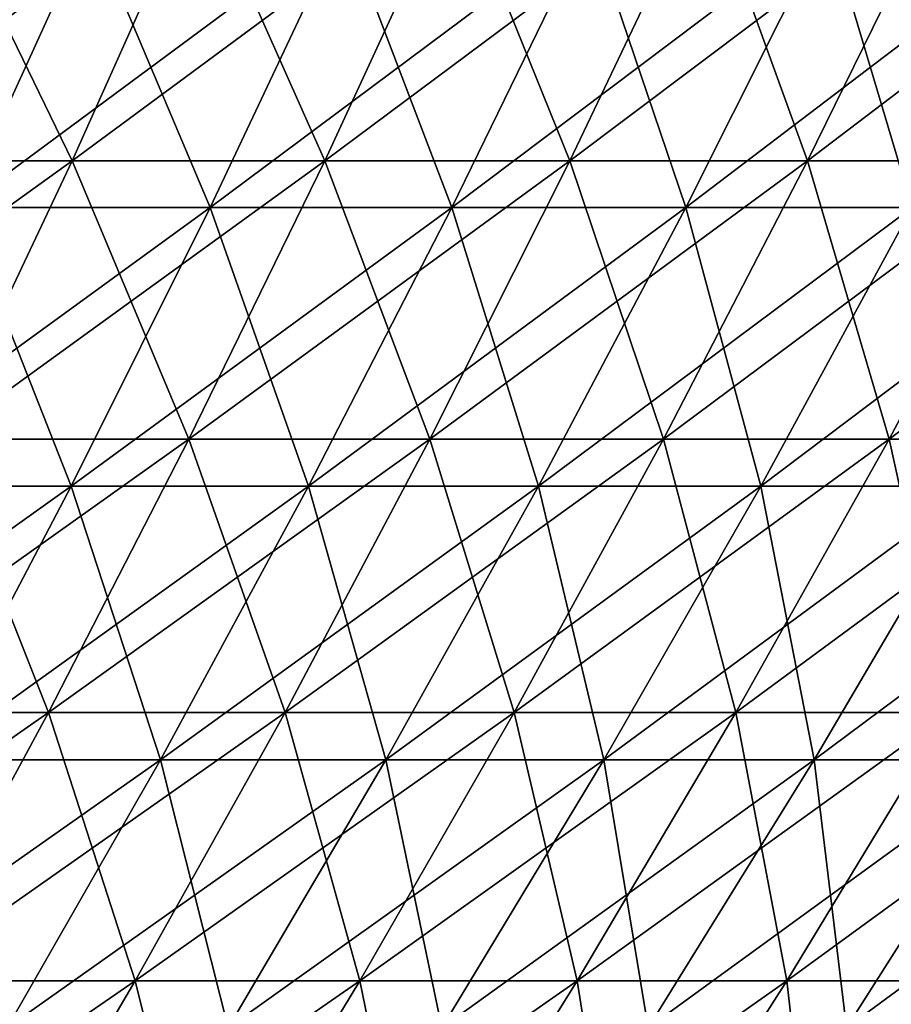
# Model space of a CAD drawing. Header units: millimetres. Extents: x -250 to 250, y 3898 to 4150.
# Tile 518 of 558: x 138 to 154, y 3994 to 4012. Entities that reach past the tile are written whole.
import ezdxf

# ---------------------------------------------------------------- set-up
doc = ezdxf.new("R2010")
doc.units = ezdxf.units.MM
doc.header["$LTSCALE"] = 5.599365
for name, color, linetype in [('2', 7, 'CONTINUOUS'), ('3', 7, 'CONTINUOUS'), ('4', 7, 'CONTINUOUS'), ('5', 7, 'CONTINUOUS')]:
    doc.layers.add(name, color=color, linetype=linetype)

msp = doc.modelspace()

# ---------------------------------------------------------------- linework, layer by layer
at = {"layer": '2', "color": 251, "linetype": 'Continuous', "true_color": 0x504f50}
for points in [[(139.143, 4009.137, -152.633), (134.377, 4009.137, -156.845), (141.467, 4014.332, -155.181), (139.143, 4009.137, -152.633)], [(141.467, 4014.332, -155.181), (134.377, 4009.137, -156.845), (136.621, 4014.332, -159.464), (141.467, 4014.332, -155.181)], [(143.778, 4009.137, -148.276), (139.143, 4009.137, -152.633), (146.178, 4014.332, -150.751), (143.778, 4009.137, -148.276)], [(146.178, 4014.332, -150.751), (139.143, 4009.137, -152.633), (141.467, 4014.332, -155.181), (146.178, 4014.332, -150.751)], [(148.276, 4009.137, -143.778), (143.778, 4009.137, -148.276), (150.751, 4014.332, -146.178), (148.276, 4009.137, -143.778)], [(150.751, 4014.332, -146.178), (143.778, 4009.137, -148.276), (146.178, 4014.332, -150.751), (150.751, 4014.332, -146.178)], [(152.633, 4009.137, -139.143), (148.276, 4009.137, -143.778), (155.181, 4014.332, -141.467), (152.633, 4009.137, -139.143)], [(155.181, 4014.332, -141.467), (148.276, 4009.137, -143.778), (150.751, 4014.332, -146.178), (155.181, 4014.332, -141.467)], [(156.845, 4009.137, -134.377), (152.633, 4009.137, -139.143), (159.464, 4014.332, -136.621), (156.845, 4009.137, -134.377)], [(159.464, 4014.332, -136.621), (152.633, 4009.137, -139.143), (155.181, 4014.332, -141.467), (159.464, 4014.332, -136.621)], [(136.733, 4004.03, -149.989), (132.05, 4004.03, -154.129), (139.143, 4009.137, -152.633), (136.733, 4004.03, -149.989)], [(139.143, 4009.137, -152.633), (132.05, 4004.03, -154.129), (134.377, 4009.137, -156.845), (139.143, 4009.137, -152.633)], [(141.287, 4004.03, -145.708), (136.733, 4004.03, -149.989), (143.778, 4009.137, -148.276), (141.287, 4004.03, -145.708)], [(143.778, 4009.137, -148.276), (136.733, 4004.03, -149.989), (139.143, 4009.137, -152.633), (143.778, 4009.137, -148.276)], [(145.708, 4004.03, -141.287), (141.287, 4004.03, -145.708), (148.276, 4009.137, -143.778), (145.708, 4004.03, -141.287)], [(148.276, 4009.137, -143.778), (141.287, 4004.03, -145.708), (143.778, 4009.137, -148.276), (148.276, 4009.137, -143.778)], [(149.989, 4004.03, -136.733), (145.708, 4004.03, -141.287), (152.633, 4009.137, -139.143), (149.989, 4004.03, -136.733)], [(152.633, 4009.137, -139.143), (145.708, 4004.03, -141.287), (148.276, 4009.137, -143.778), (152.633, 4009.137, -139.143)], [(154.129, 4004.03, -132.05), (149.989, 4004.03, -136.733), (156.845, 4009.137, -134.377), (154.129, 4004.03, -132.05)], [(156.845, 4009.137, -134.377), (149.989, 4004.03, -136.733), (152.633, 4009.137, -139.143), (156.845, 4009.137, -134.377)], [(158.122, 4004.03, -127.241), (154.129, 4004.03, -132.05), (160.909, 4009.137, -129.483), (158.122, 4004.03, -127.241)], [(160.909, 4009.137, -129.483), (154.129, 4004.03, -132.05), (156.845, 4009.137, -134.377), (160.909, 4009.137, -129.483)], [(138.709, 3999.014, -143.049), (134.238, 3999.014, -147.253), (141.287, 4004.03, -145.708), (138.709, 3999.014, -143.049)], [(141.287, 4004.03, -145.708), (134.238, 3999.014, -147.253), (136.733, 4004.03, -149.989), (141.287, 4004.03, -145.708)], [(143.049, 3999.014, -138.709), (138.709, 3999.014, -143.049), (145.708, 4004.03, -141.287), (143.049, 3999.014, -138.709)], [(145.708, 4004.03, -141.287), (138.709, 3999.014, -143.049), (141.287, 4004.03, -145.708), (145.708, 4004.03, -141.287)], [(147.253, 3999.014, -134.238), (143.049, 3999.014, -138.709), (149.989, 4004.03, -136.733), (147.253, 3999.014, -134.238)], [(149.989, 4004.03, -136.733), (143.049, 3999.014, -138.709), (145.708, 4004.03, -141.287), (149.989, 4004.03, -136.733)], [(151.317, 3999.014, -129.64), (147.253, 3999.014, -134.238), (154.129, 4004.03, -132.05), (151.317, 3999.014, -129.64)], [(154.129, 4004.03, -132.05), (147.253, 3999.014, -134.238), (149.989, 4004.03, -136.733), (154.129, 4004.03, -132.05)], [(155.237, 3999.014, -124.919), (151.317, 3999.014, -129.64), (158.122, 4004.03, -127.241), (155.237, 3999.014, -124.919)], [(158.122, 4004.03, -127.241), (151.317, 3999.014, -129.64), (154.129, 4004.03, -132.05), (158.122, 4004.03, -127.241)], [(136.045, 3994.092, -140.301), (131.66, 3994.092, -144.424), (138.709, 3999.014, -143.049), (136.045, 3994.092, -140.301)], [(138.709, 3999.014, -143.049), (131.66, 3994.092, -144.424), (134.238, 3999.014, -147.253), (138.709, 3999.014, -143.049)], [(140.301, 3994.092, -136.045), (136.045, 3994.092, -140.301), (143.049, 3999.014, -138.709), (140.301, 3994.092, -136.045)], [(143.049, 3999.014, -138.709), (136.045, 3994.092, -140.301), (138.709, 3999.014, -143.049), (143.049, 3999.014, -138.709)], [(144.424, 3994.092, -131.66), (140.301, 3994.092, -136.045), (147.253, 3999.014, -134.238), (144.424, 3994.092, -131.66)], [(147.253, 3999.014, -134.238), (140.301, 3994.092, -136.045), (143.049, 3999.014, -138.709), (147.253, 3999.014, -134.238)], [(148.41, 3994.092, -127.15), (144.424, 3994.092, -131.66), (151.317, 3999.014, -129.64), (148.41, 3994.092, -127.15)], [(151.317, 3999.014, -129.64), (144.424, 3994.092, -131.66), (147.253, 3999.014, -134.238), (151.317, 3999.014, -129.64)], [(152.255, 3994.092, -122.519), (148.41, 3994.092, -127.15), (155.237, 3999.014, -124.919), (152.255, 3994.092, -122.519)], [(155.237, 3999.014, -124.919), (148.41, 3994.092, -127.15), (151.317, 3999.014, -129.64), (155.237, 3999.014, -124.919)], [(155.956, 3994.092, -117.773), (152.255, 3994.092, -122.519), (159.01, 3999.014, -120.079), (155.956, 3994.092, -117.773)], [(159.01, 3999.014, -120.079), (152.255, 3994.092, -122.519), (155.237, 3999.014, -124.919), (159.01, 3999.014, -120.079)], [(137.466, 3989.267, -133.296), (133.296, 3989.267, -137.466), (140.301, 3994.092, -136.045), (137.466, 3989.267, -133.296)], [(140.301, 3994.092, -136.045), (133.296, 3989.267, -137.466), (136.045, 3994.092, -140.301), (140.301, 3994.092, -136.045)], [(141.506, 3989.267, -129), (137.466, 3989.267, -133.296), (144.424, 3994.092, -131.66), (141.506, 3989.267, -129)], [(144.424, 3994.092, -131.66), (137.466, 3989.267, -133.296), (140.301, 3994.092, -136.045), (144.424, 3994.092, -131.66)], [(145.411, 3989.267, -124.581), (141.506, 3989.267, -129), (148.41, 3994.092, -127.15), (145.411, 3989.267, -124.581)], [(148.41, 3994.092, -127.15), (141.506, 3989.267, -129), (144.424, 3994.092, -131.66), (148.41, 3994.092, -127.15)], [(149.179, 3989.267, -120.044), (145.411, 3989.267, -124.581), (152.255, 3994.092, -122.519), (149.179, 3989.267, -120.044)], [(152.255, 3994.092, -122.519), (145.411, 3989.267, -124.581), (148.41, 3994.092, -127.15), (152.255, 3994.092, -122.519)], [(152.805, 3989.267, -115.393), (149.179, 3989.267, -120.044), (155.956, 3994.092, -117.773), (152.805, 3989.267, -115.393)], [(155.956, 3994.092, -117.773), (149.179, 3989.267, -120.044), (152.255, 3994.092, -122.519), (155.956, 3994.092, -117.773)], [(156.286, 3989.267, -110.632), (152.805, 3989.267, -115.393), (159.509, 3994.092, -112.914), (156.286, 3989.267, -110.632)], [(159.509, 3994.092, -112.914), (152.805, 3989.267, -115.393), (155.956, 3994.092, -117.773), (159.509, 3994.092, -112.914)]]:
    msp.add_3dface(points, dxfattribs=at)
at = {"layer": '3', "color": 251, "linetype": 'Continuous', "true_color": 0x504f50}
for points in [[(134.377, 4009.137, 156.845), (139.143, 4009.137, 152.633), (136.621, 4014.332, 159.464), (134.377, 4009.137, 156.845)], [(136.621, 4014.332, 159.464), (139.143, 4009.137, 152.633), (141.467, 4014.332, 155.181), (136.621, 4014.332, 159.464)], [(139.143, 4009.137, 152.633), (143.778, 4009.137, 148.276), (141.467, 4014.332, 155.181), (139.143, 4009.137, 152.633)], [(141.467, 4014.332, 155.181), (143.778, 4009.137, 148.276), (146.178, 4014.332, 150.751), (141.467, 4014.332, 155.181)], [(143.778, 4009.137, 148.276), (148.276, 4009.137, 143.778), (146.178, 4014.332, 150.751), (143.778, 4009.137, 148.276)], [(146.178, 4014.332, 150.751), (148.276, 4009.137, 143.778), (150.751, 4014.332, 146.178), (146.178, 4014.332, 150.751)], [(148.276, 4009.137, 143.778), (152.633, 4009.137, 139.143), (150.751, 4014.332, 146.178), (148.276, 4009.137, 143.778)], [(150.751, 4014.332, 146.178), (152.633, 4009.137, 139.143), (155.181, 4014.332, 141.467), (150.751, 4014.332, 146.178)], [(152.633, 4009.137, 139.143), (156.845, 4009.137, 134.377), (155.181, 4014.332, 141.467), (152.633, 4009.137, 139.143)], [(134.377, 4009.137, 156.845), (136.733, 4004.03, 149.989), (139.143, 4009.137, 152.633), (134.377, 4009.137, 156.845)], [(136.733, 4004.03, 149.989), (141.287, 4004.03, 145.708), (139.143, 4009.137, 152.633), (136.733, 4004.03, 149.989)], [(139.143, 4009.137, 152.633), (141.287, 4004.03, 145.708), (143.778, 4009.137, 148.276), (139.143, 4009.137, 152.633)], [(141.287, 4004.03, 145.708), (145.708, 4004.03, 141.287), (143.778, 4009.137, 148.276), (141.287, 4004.03, 145.708)], [(143.778, 4009.137, 148.276), (145.708, 4004.03, 141.287), (148.276, 4009.137, 143.778), (143.778, 4009.137, 148.276)], [(145.708, 4004.03, 141.287), (149.989, 4004.03, 136.733), (148.276, 4009.137, 143.778), (145.708, 4004.03, 141.287)], [(148.276, 4009.137, 143.778), (149.989, 4004.03, 136.733), (152.633, 4009.137, 139.143), (148.276, 4009.137, 143.778)], [(149.989, 4004.03, 136.733), (154.129, 4004.03, 132.05), (152.633, 4009.137, 139.143), (149.989, 4004.03, 136.733)], [(152.633, 4009.137, 139.143), (154.129, 4004.03, 132.05), (156.845, 4009.137, 134.377), (152.633, 4009.137, 139.143)], [(154.129, 4004.03, 132.05), (158.122, 4004.03, 127.241), (156.845, 4009.137, 134.377), (154.129, 4004.03, 132.05)], [(134.238, 3999.014, 147.253), (138.709, 3999.014, 143.049), (136.733, 4004.03, 149.989), (134.238, 3999.014, 147.253)], [(136.733, 4004.03, 149.989), (138.709, 3999.014, 143.049), (141.287, 4004.03, 145.708), (136.733, 4004.03, 149.989)], [(138.709, 3999.014, 143.049), (143.049, 3999.014, 138.709), (141.287, 4004.03, 145.708), (138.709, 3999.014, 143.049)], [(141.287, 4004.03, 145.708), (143.049, 3999.014, 138.709), (145.708, 4004.03, 141.287), (141.287, 4004.03, 145.708)], [(143.049, 3999.014, 138.709), (147.253, 3999.014, 134.238), (145.708, 4004.03, 141.287), (143.049, 3999.014, 138.709)], [(145.708, 4004.03, 141.287), (147.253, 3999.014, 134.238), (149.989, 4004.03, 136.733), (145.708, 4004.03, 141.287)], [(147.253, 3999.014, 134.238), (151.317, 3999.014, 129.64), (149.989, 4004.03, 136.733), (147.253, 3999.014, 134.238)], [(149.989, 4004.03, 136.733), (151.317, 3999.014, 129.64), (154.129, 4004.03, 132.05), (149.989, 4004.03, 136.733)], [(151.317, 3999.014, 129.64), (155.237, 3999.014, 124.919), (154.129, 4004.03, 132.05), (151.317, 3999.014, 129.64)], [(154.129, 4004.03, 132.05), (155.237, 3999.014, 124.919), (158.122, 4004.03, 127.241), (154.129, 4004.03, 132.05)], [(134.238, 3999.014, 147.253), (136.045, 3994.092, 140.301), (138.709, 3999.014, 143.049), (134.238, 3999.014, 147.253)], [(136.045, 3994.092, 140.301), (140.301, 3994.092, 136.045), (138.709, 3999.014, 143.049), (136.045, 3994.092, 140.301)], [(138.709, 3999.014, 143.049), (140.301, 3994.092, 136.045), (143.049, 3999.014, 138.709), (138.709, 3999.014, 143.049)], [(140.301, 3994.092, 136.045), (144.424, 3994.092, 131.66), (143.049, 3999.014, 138.709), (140.301, 3994.092, 136.045)], [(143.049, 3999.014, 138.709), (144.424, 3994.092, 131.66), (147.253, 3999.014, 134.238), (143.049, 3999.014, 138.709)], [(144.424, 3994.092, 131.66), (148.41, 3994.092, 127.15), (147.253, 3999.014, 134.238), (144.424, 3994.092, 131.66)], [(147.253, 3999.014, 134.238), (148.41, 3994.092, 127.15), (151.317, 3999.014, 129.64), (147.253, 3999.014, 134.238)], [(148.41, 3994.092, 127.15), (152.255, 3994.092, 122.519), (151.317, 3999.014, 129.64), (148.41, 3994.092, 127.15)], [(151.317, 3999.014, 129.64), (152.255, 3994.092, 122.519), (155.237, 3999.014, 124.919), (151.317, 3999.014, 129.64)], [(152.255, 3994.092, 122.519), (155.956, 3994.092, 117.773), (155.237, 3999.014, 124.919), (152.255, 3994.092, 122.519)], [(136.045, 3994.092, 140.301), (137.466, 3989.267, 133.296), (140.301, 3994.092, 136.045), (136.045, 3994.092, 140.301)], [(137.466, 3989.267, 133.296), (141.506, 3989.267, 129), (140.301, 3994.092, 136.045), (137.466, 3989.267, 133.296)], [(140.301, 3994.092, 136.045), (141.506, 3989.267, 129), (144.424, 3994.092, 131.66), (140.301, 3994.092, 136.045)], [(141.506, 3989.267, 129), (145.411, 3989.267, 124.581), (144.424, 3994.092, 131.66), (141.506, 3989.267, 129)], [(144.424, 3994.092, 131.66), (145.411, 3989.267, 124.581), (148.41, 3994.092, 127.15), (144.424, 3994.092, 131.66)], [(145.411, 3989.267, 124.581), (149.179, 3989.267, 120.044), (148.41, 3994.092, 127.15), (145.411, 3989.267, 124.581)], [(148.41, 3994.092, 127.15), (149.179, 3989.267, 120.044), (152.255, 3994.092, 122.519), (148.41, 3994.092, 127.15)], [(149.179, 3989.267, 120.044), (152.805, 3989.267, 115.393), (152.255, 3994.092, 122.519), (149.179, 3989.267, 120.044)], [(152.255, 3994.092, 122.519), (152.805, 3989.267, 115.393), (155.956, 3994.092, 117.773), (152.255, 3994.092, 122.519)], [(152.805, 3989.267, 115.393), (156.286, 3989.267, 110.632), (155.956, 3994.092, 117.773), (152.805, 3989.267, 115.393)]]:
    msp.add_3dface(points, dxfattribs=at)
at = {"layer": '4', "color": 155, "linetype": 'Continuous', "true_color": 0x4a708c}
for points in [[(137.108, 4008.277, 150.4), (132.411, 4008.277, 154.551), (139.483, 4013.481, 153.006), (137.108, 4008.277, 150.4)], [(139.483, 4013.481, 153.006), (132.411, 4008.277, 154.551), (134.705, 4013.481, 157.229), (139.483, 4013.481, 153.006)], [(141.674, 4008.277, 146.106), (137.108, 4008.277, 150.4), (144.129, 4013.481, 148.638), (141.674, 4008.277, 146.106)], [(144.129, 4013.481, 148.638), (137.108, 4008.277, 150.4), (139.483, 4013.481, 153.006), (144.129, 4013.481, 148.638)], [(146.106, 4008.277, 141.674), (141.674, 4008.277, 146.106), (148.638, 4013.481, 144.129), (146.106, 4008.277, 141.674)], [(148.638, 4013.481, 144.129), (141.674, 4008.277, 146.106), (144.129, 4013.481, 148.638), (148.638, 4013.481, 144.129)], [(150.4, 4008.277, 137.108), (146.106, 4008.277, 141.674), (153.006, 4013.481, 139.483), (150.4, 4008.277, 137.108)], [(153.006, 4013.481, 139.483), (146.106, 4008.277, 141.674), (148.638, 4013.481, 144.129), (153.006, 4013.481, 139.483)], [(154.551, 4008.277, 132.411), (150.4, 4008.277, 137.108), (157.229, 4013.481, 134.705), (154.551, 4008.277, 132.411)], [(157.229, 4013.481, 134.705), (150.4, 4008.277, 137.108), (153.006, 4013.481, 139.483), (157.229, 4013.481, 134.705)], [(139.128, 4003.165, 143.481), (134.644, 4003.165, 147.697), (141.674, 4008.277, 146.106), (139.128, 4003.165, 143.481)], [(141.674, 4008.277, 146.106), (134.644, 4003.165, 147.697), (137.108, 4008.277, 150.4), (141.674, 4008.277, 146.106)], [(143.481, 4003.165, 139.128), (139.128, 4003.165, 143.481), (146.106, 4008.277, 141.674), (143.481, 4003.165, 139.128)], [(146.106, 4008.277, 141.674), (139.128, 4003.165, 143.481), (141.674, 4008.277, 146.106), (146.106, 4008.277, 141.674)], [(147.697, 4003.165, 134.644), (143.481, 4003.165, 139.128), (150.4, 4008.277, 137.108), (147.697, 4003.165, 134.644)], [(150.4, 4008.277, 137.108), (143.481, 4003.165, 139.128), (146.106, 4008.277, 141.674), (150.4, 4008.277, 137.108)], [(151.774, 4003.165, 130.032), (147.697, 4003.165, 134.644), (154.551, 4008.277, 132.411), (151.774, 4003.165, 130.032)], [(154.551, 4008.277, 132.411), (147.697, 4003.165, 134.644), (150.4, 4008.277, 137.108), (154.551, 4008.277, 132.411)], [(155.706, 4003.165, 125.296), (151.774, 4003.165, 130.032), (158.555, 4008.277, 127.589), (155.706, 4003.165, 125.296)], [(158.555, 4008.277, 127.589), (151.774, 4003.165, 130.032), (154.551, 4008.277, 132.411), (158.555, 4008.277, 127.589)], [(136.493, 3998.147, 140.763), (132.094, 3998.147, 144.9), (139.128, 4003.165, 143.481), (136.493, 3998.147, 140.763)], [(139.128, 4003.165, 143.481), (132.094, 3998.147, 144.9), (134.644, 4003.165, 147.697), (139.128, 4003.165, 143.481)], [(140.763, 3998.147, 136.493), (136.493, 3998.147, 140.763), (143.481, 4003.165, 139.128), (140.763, 3998.147, 136.493)], [(143.481, 4003.165, 139.128), (136.493, 3998.147, 140.763), (139.128, 4003.165, 143.481), (143.481, 4003.165, 139.128)], [(144.9, 3998.147, 132.094), (140.763, 3998.147, 136.493), (147.697, 4003.165, 134.644), (144.9, 3998.147, 132.094)], [(147.697, 4003.165, 134.644), (140.763, 3998.147, 136.493), (143.481, 4003.165, 139.128), (147.697, 4003.165, 134.644)], [(148.899, 3998.147, 127.569), (144.9, 3998.147, 132.094), (151.774, 4003.165, 130.032), (148.899, 3998.147, 127.569)], [(151.774, 4003.165, 130.032), (144.9, 3998.147, 132.094), (147.697, 4003.165, 134.644), (151.774, 4003.165, 130.032)], [(152.757, 3998.147, 122.923), (148.899, 3998.147, 127.569), (155.706, 4003.165, 125.296), (152.757, 3998.147, 122.923)], [(155.706, 4003.165, 125.296), (148.899, 3998.147, 127.569), (151.774, 4003.165, 130.032), (155.706, 4003.165, 125.296)], [(156.47, 3998.147, 118.16), (152.757, 3998.147, 122.923), (159.491, 4003.165, 120.442), (156.47, 3998.147, 118.16)], [(159.491, 4003.165, 120.442), (152.757, 3998.147, 122.923), (155.706, 4003.165, 125.296), (159.491, 4003.165, 120.442)], [(137.955, 3993.226, 133.77), (133.77, 3993.226, 137.955), (140.763, 3998.147, 136.493), (137.955, 3993.226, 133.77)], [(140.763, 3998.147, 136.493), (133.77, 3993.226, 137.955), (136.493, 3998.147, 140.763), (140.763, 3998.147, 136.493)], [(142.009, 3993.226, 129.458), (137.955, 3993.226, 133.77), (144.9, 3998.147, 132.094), (142.009, 3993.226, 129.458)], [(144.9, 3998.147, 132.094), (137.955, 3993.226, 133.77), (140.763, 3998.147, 136.493), (144.9, 3998.147, 132.094)], [(145.928, 3993.226, 125.024), (142.009, 3993.226, 129.458), (148.899, 3998.147, 127.569), (145.928, 3993.226, 125.024)], [(148.899, 3998.147, 127.569), (142.009, 3993.226, 129.458), (144.9, 3998.147, 132.094), (148.899, 3998.147, 127.569)], [(149.709, 3993.226, 120.471), (145.928, 3993.226, 125.024), (152.757, 3998.147, 122.923), (149.709, 3993.226, 120.471)], [(152.757, 3998.147, 122.923), (145.928, 3993.226, 125.024), (148.899, 3998.147, 127.569), (152.757, 3998.147, 122.923)], [(153.348, 3993.226, 115.803), (149.709, 3993.226, 120.471), (156.47, 3998.147, 118.16), (153.348, 3993.226, 115.803)], [(156.47, 3998.147, 118.16), (149.709, 3993.226, 120.471), (152.757, 3998.147, 122.923), (156.47, 3998.147, 118.16)], [(156.842, 3993.226, 111.026), (153.348, 3993.226, 115.803), (160.034, 3998.147, 113.286), (156.842, 3993.226, 111.026)], [(160.034, 3998.147, 113.286), (153.348, 3993.226, 115.803), (156.47, 3998.147, 118.16), (160.034, 3998.147, 113.286)]]:
    msp.add_3dface(points, dxfattribs=at)
at = {"layer": '5', "color": 155, "linetype": 'Continuous', "true_color": 0x4a708c}
for points in [[(134.705, 4013.481, -157.229), (137.108, 4008.277, -150.4), (139.483, 4013.481, -153.006), (134.705, 4013.481, -157.229)], [(137.108, 4008.277, -150.4), (141.674, 4008.277, -146.106), (139.483, 4013.481, -153.006), (137.108, 4008.277, -150.4)], [(139.483, 4013.481, -153.006), (141.674, 4008.277, -146.106), (144.129, 4013.481, -148.638), (139.483, 4013.481, -153.006)], [(141.674, 4008.277, -146.106), (146.106, 4008.277, -141.674), (144.129, 4013.481, -148.638), (141.674, 4008.277, -146.106)], [(144.129, 4013.481, -148.638), (146.106, 4008.277, -141.674), (148.638, 4013.481, -144.129), (144.129, 4013.481, -148.638)], [(146.106, 4008.277, -141.674), (150.4, 4008.277, -137.108), (148.638, 4013.481, -144.129), (146.106, 4008.277, -141.674)], [(148.638, 4013.481, -144.129), (150.4, 4008.277, -137.108), (153.006, 4013.481, -139.483), (148.638, 4013.481, -144.129)], [(150.4, 4008.277, -137.108), (154.551, 4008.277, -132.411), (153.006, 4013.481, -139.483), (150.4, 4008.277, -137.108)], [(153.006, 4013.481, -139.483), (154.551, 4008.277, -132.411), (157.229, 4013.481, -134.705), (153.006, 4013.481, -139.483)], [(134.644, 4003.165, -147.697), (139.128, 4003.165, -143.481), (137.108, 4008.277, -150.4), (134.644, 4003.165, -147.697)], [(137.108, 4008.277, -150.4), (139.128, 4003.165, -143.481), (141.674, 4008.277, -146.106), (137.108, 4008.277, -150.4)], [(139.128, 4003.165, -143.481), (143.481, 4003.165, -139.128), (141.674, 4008.277, -146.106), (139.128, 4003.165, -143.481)], [(141.674, 4008.277, -146.106), (143.481, 4003.165, -139.128), (146.106, 4008.277, -141.674), (141.674, 4008.277, -146.106)], [(143.481, 4003.165, -139.128), (147.697, 4003.165, -134.644), (146.106, 4008.277, -141.674), (143.481, 4003.165, -139.128)], [(146.106, 4008.277, -141.674), (147.697, 4003.165, -134.644), (150.4, 4008.277, -137.108), (146.106, 4008.277, -141.674)], [(147.697, 4003.165, -134.644), (151.774, 4003.165, -130.032), (150.4, 4008.277, -137.108), (147.697, 4003.165, -134.644)], [(150.4, 4008.277, -137.108), (151.774, 4003.165, -130.032), (154.551, 4008.277, -132.411), (150.4, 4008.277, -137.108)], [(151.774, 4003.165, -130.032), (155.706, 4003.165, -125.296), (154.551, 4008.277, -132.411), (151.774, 4003.165, -130.032)], [(134.644, 4003.165, -147.697), (136.493, 3998.147, -140.763), (139.128, 4003.165, -143.481), (134.644, 4003.165, -147.697)], [(136.493, 3998.147, -140.763), (140.763, 3998.147, -136.493), (139.128, 4003.165, -143.481), (136.493, 3998.147, -140.763)], [(139.128, 4003.165, -143.481), (140.763, 3998.147, -136.493), (143.481, 4003.165, -139.128), (139.128, 4003.165, -143.481)], [(140.763, 3998.147, -136.493), (144.9, 3998.147, -132.094), (143.481, 4003.165, -139.128), (140.763, 3998.147, -136.493)], [(143.481, 4003.165, -139.128), (144.9, 3998.147, -132.094), (147.697, 4003.165, -134.644), (143.481, 4003.165, -139.128)], [(144.9, 3998.147, -132.094), (148.899, 3998.147, -127.569), (147.697, 4003.165, -134.644), (144.9, 3998.147, -132.094)], [(147.697, 4003.165, -134.644), (148.899, 3998.147, -127.569), (151.774, 4003.165, -130.032), (147.697, 4003.165, -134.644)], [(148.899, 3998.147, -127.569), (152.757, 3998.147, -122.923), (151.774, 4003.165, -130.032), (148.899, 3998.147, -127.569)], [(151.774, 4003.165, -130.032), (152.757, 3998.147, -122.923), (155.706, 4003.165, -125.296), (151.774, 4003.165, -130.032)], [(152.757, 3998.147, -122.923), (156.47, 3998.147, -118.16), (155.706, 4003.165, -125.296), (152.757, 3998.147, -122.923)], [(136.493, 3998.147, -140.763), (137.955, 3993.226, -133.77), (140.763, 3998.147, -136.493), (136.493, 3998.147, -140.763)], [(137.955, 3993.226, -133.77), (142.009, 3993.226, -129.458), (140.763, 3998.147, -136.493), (137.955, 3993.226, -133.77)], [(140.763, 3998.147, -136.493), (142.009, 3993.226, -129.458), (144.9, 3998.147, -132.094), (140.763, 3998.147, -136.493)], [(142.009, 3993.226, -129.458), (145.928, 3993.226, -125.024), (144.9, 3998.147, -132.094), (142.009, 3993.226, -129.458)], [(144.9, 3998.147, -132.094), (145.928, 3993.226, -125.024), (148.899, 3998.147, -127.569), (144.9, 3998.147, -132.094)], [(145.928, 3993.226, -125.024), (149.709, 3993.226, -120.471), (148.899, 3998.147, -127.569), (145.928, 3993.226, -125.024)], [(148.899, 3998.147, -127.569), (149.709, 3993.226, -120.471), (152.757, 3998.147, -122.923), (148.899, 3998.147, -127.569)], [(149.709, 3993.226, -120.471), (153.348, 3993.226, -115.803), (152.757, 3998.147, -122.923), (149.709, 3993.226, -120.471)], [(152.757, 3998.147, -122.923), (153.348, 3993.226, -115.803), (156.47, 3998.147, -118.16), (152.757, 3998.147, -122.923)], [(153.348, 3993.226, -115.803), (156.842, 3993.226, -111.026), (156.47, 3998.147, -118.16), (153.348, 3993.226, -115.803)]]:
    msp.add_3dface(points, dxfattribs=at)

doc.saveas('drawing.dxf')
